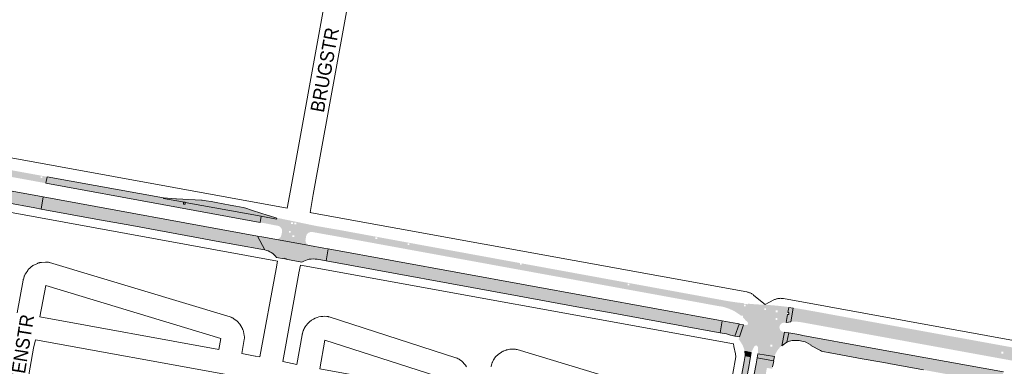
# Paper-space layout 'Layout1' of a CAD drawing. Header units: metres. Extents: x 123097 to 144122, y 392739 to 407589.
# Tile 267 of 510: x 131886 to 132438, y 398573 to 398767. Entities that reach past the tile are written whole.
import ezdxf
from ezdxf.enums import TextEntityAlignment as Align

# ---------------------------------------------------------------- set-up
doc = ezdxf.new("R2010")
doc.units = ezdxf.units.M
doc.header["$MEASUREMENT"] = 0
for name, color, linetype, lineweight in [('gs-anno-wegen algemeen tekst', 7, 'Continuous', 0), ('gs-knt-hoofdweg', 7, 'Continuous', 0), ('gs-knt-wegen algemeen', 7, 'Continuous', 0), ('ir-ARC-asfalt-hoofdwegen-te inspecteren', 5, 'Continuous', 0)]:
    doc.layers.add(name, color=color, linetype=linetype, lineweight=lineweight)
doc.styles.add('Style-Arial', font='arial.ttf')

psp = doc.layouts.get("Layout1")

# ---------------------------------------------------------------- hatches: boundary and pattern name
at = {"layer": 'ir-ARC-asfalt-hoofdwegen-te inspecteren', "linetype": 'Continuous', "lineweight": 13}
h = psp.add_hatch(color=5, dxfattribs=at)
h.paths.add_polyline_path([(131900.903, 398675.912), (131888.808, 398678.129), (131815.798, 398691.414), (131725.321, 398707.809), (131725.989, 398711.55), (131727.255, 398711.318), (131764.761, 398704.444), (131889.567, 398681.731), (131901.566, 398679.545)])
h.paths.add_polyline_path([(131897.986, 398678.749), (131897.986, 398679.749), (131898.986, 398679.749), (131898.986, 398678.749)], flags=16)
h.paths.add_polyline_path([(131764.119, 398703.123), (131764.119, 398704.123), (131765.119, 398704.123), (131765.119, 398703.123)], flags=16)
at = {"layer": 'ir-ARC-asfalt-hoofdwegen-te inspecteren', "linetype": 'Continuous', "lineweight": 13, "extrusion": (0, 0, -1)}
for points in [[(-131899.498, 398668.213), (-131804.891, 398685.466), (-131724.039, 398700.282), (-131722.984, 398693.442), (-131731.722, 398691.842), (-131748.137, 398688.838), (-131802.735, 398678.885), (-131815.943, 398676.504), (-131838.04, 398672.489), (-131878.448, 398665.092), (-131894.651, 398662.145), (-131898.27, 398661.483)], [(-132021.541, 398657.393), (-132020.946, 398653.999), (-131966.109, 398663.958), (-131900.903, 398675.912), (-131901.566, 398679.545), (-131966.824, 398667.657), (-131966.811, 398667.353), (-131978.554, 398665.216), (-131977.924, 398665.216), (-131977.924, 398664.216), (-131978.924, 398664.216), (-131978.924, 398665.149)], [(-131966.811, 398667.353), (-131966.824, 398667.657), (-131973.675, 398667.223), (-131973.675, 398667.22), (-131974.049, 398667.199), (-131988.119, 398666.389), (-131988.118, 398666.384), (-131988.493, 398666.367), (-131989.65, 398666.316), (-131990.666, 398666.128), (-131993.459, 398665.618), (-131996.297, 398665.099), (-132004.1, 398663.67), (-132007.238, 398663.095), (-132011.334, 398662.345), (-132012.826, 398661.891), (-132016.144, 398660.846), (-132021.833, 398659.055), (-132024.266, 398658.289), (-132029.724, 398656.574), (-132029.721, 398656.562), (-132030.194, 398656.426), (-132030.05, 398655.844), (-132021.541, 398657.393), (-131978.924, 398665.149), (-131978.924, 398665.216), (-131978.554, 398665.216)], [(-132292.943, 398564.317), (-132292.88, 398563.947), (-132289.685, 398564.605), (-132290.13, 398567.021), (-132290.234, 398566.995), (-132291.927, 398576.107), (-132292.342, 398578.36), (-132292.526, 398579.351), (-132295.527, 398578.836), (-132295.363, 398577.837), (-132294.929, 398575.499), (-132294.719, 398574.28), (-132292.946, 398564.316)]]:
    psp.add_hatch(color=5, dxfattribs=at).paths.add_polyline_path(points, flags=0)
at = {"layer": 'ir-ARC-asfalt-hoofdwegen-te inspecteren', "linetype": 'Continuous', "lineweight": 13}
for points in [[(131899.498, 398668.213), (131898.27, 398661.483), (131928.986, 398655.865), (131949.114, 398652.205), (131989.346, 398644.794), (131996.292, 398643.535), (132021.333, 398638.998), (132023.499, 398638.589), (132019.461, 398646.335)], [(132279.598, 398598.927), (132058.984, 398639.174), (132057.807, 398632.423), (132166.064, 398612.699), (132200.387, 398606.46), (132216.631, 398603.523), (132235.749, 398600.03), (132267.164, 398594.331), (132278.589, 398592.235)], [(132317.044, 398602.533), (132317.044, 398603.533), (132316.487, 398603.533), (132316.997, 398606.313), (132319.462, 398605.928), (132318.096, 398598.354), (132316.788, 398598.207), (132315.479, 398598.042), (132316.303, 398602.533)]]:
    psp.add_hatch(color=5, dxfattribs=at).paths.add_polyline_path(points, flags=0)
h = psp.add_hatch(color=5, dxfattribs=at)
h.paths.add_polyline_path([(132030.444, 398656.364, 0.064259), (132031.885, 398656.232), (132051.699, 398652.123), (132051.925, 398652.076), (132051.925, 398652.071), (132052.663, 398651.943), (132058.89, 398650.859), (132061.409, 398650.425), (132060.483, 398646.777), (132058.135, 398647.17), (132050.231, 398648.607, 0.4090674), (132046.65, 398646.261), (132046.302, 398643.965, 0.3629856), (132048.519, 398641.058), (132048.512, 398641.002), (132029.237, 398644.531), (132029.237, 398644.533, 0.4077264), (132032.845, 398646.835), (132033.225, 398648.82, 0.4144617), (132030.537, 398652.132), (132023.302, 398653.538), (132020.946, 398653.999), (132021.541, 398657.393), (132030.05, 398655.844), (132030.194, 398656.426), (132030.441, 398656.354)])
h.paths.add_polyline_path([(132039.026, 398645.741), (132039.026, 398646.741), (132040.026, 398646.741), (132040.026, 398645.741)], flags=16)
h.paths.add_polyline_path([(132036.998, 398648.182), (132036.998, 398649.182), (132037.998, 398649.182), (132037.998, 398648.182)], flags=16)
h.paths.add_polyline_path([(132040.146, 398652.898), (132040.146, 398653.898), (132041.146, 398653.898), (132041.146, 398652.898)], flags=16)
h.paths.add_polyline_path([(132038.243, 398653.1), (132038.243, 398654.1), (132039.243, 398654.1), (132039.243, 398653.1)], flags=16)
for points in [[(132030.085, 398634.389, 0.1816268), (132023.499, 398638.589), (132019.468, 398646.321), (132021.845, 398645.887), (132029.237, 398644.533), (132029.237, 398644.531), (132048.512, 398641.002), (132048.519, 398641.058), (132056.613, 398639.586), (132058.978, 398639.158), (132057.807, 398632.423), (132052.828, 398633.346, 0.1973713), (132044.337, 398631.676), (132035.359, 398633.385), (132035.412, 398633.798), (132034.42, 398633.926), (132034.374, 398633.572)], [(132284.332, 398590.969, 0.038594), (132282.156, 398591.608), (132278.592, 398592.255), (132279.598, 398598.924), (132285.825, 398597.785), (132288.177, 398597.363), (132289.203, 398597.22), (132289.18, 398597.09), (132286.728, 398590.418), (132285.335, 398590.668)], [(132315.926, 398586.931, 0.0231269), (132313.168, 398585.015), (132314.559, 398592.646), (132317.035, 398592.19)], [(132265.18, 398373.011, 0.4092691), (132263.26, 398375.8), (132262.274, 398375.985), (132264.236, 398387.774), (132264.655, 398387.686), (132264.656, 398387.691), (132265.411, 398387.54, 0.4200899), (132268.12, 398389.38), (132268.149, 398389.54), (132281.558, 398462.896), (132281.689, 398463.598), (132281.686, 398463.598), (132284.01, 398476.31, 0.3861585), (132281.87, 398479.22), (132281.241, 398479.329), (132281.243, 398479.341), (132280.921, 398479.389), (132283.196, 398491.149), (132284.361, 398490.949, 0.4084122), (132287.11, 398493.2), (132287.277, 398494.112), (132287.281, 398494.111), (132287.413, 398494.849), (132287.412, 398494.849), (132290.83, 398513.551, 0.4105519), (132289.01, 398516.61), (132287.98, 398516.82), (132289.991, 398528.683), (132291.214, 398528.448, 0.1733107), (132292.725, 398528.746, 0.1113431), (132293.74, 398529.972), (132294.048, 398530.561), (132294.35, 398531.137, 0.0531389), (132294.585, 398531.874), (132294.663, 398532.674), (132294.676, 398533.447), (132294.614, 398533.945), (132293.464, 398538.903, -0.0653339), (132293.233, 398541.185), (132293.248, 398541.444), (132293.273, 398541.803), (132293.269, 398541.803), (132293.55, 398546.64), (132293.586, 398547.022), (132293.636, 398547.406), (132294.341, 398551.268), (132294.465, 398551.94), (132294.464, 398551.94), (132296.401, 398562.55), (132296.525, 398563.215), (132296.522, 398563.215), (132298.638, 398574.803), (132299.077, 398577.183), (132299.261, 398578.158), (132308.418, 398576.555), (132308.551, 398576.538), (132308.36, 398575.544), (132307.931, 398573.161), (132307.737, 398572.088), (132304.731, 398572.629), (132298.05, 398534.393), (132297.9, 398533.534), (132291.914, 398501.947), (132283.562, 398455.79), (132279.983, 398436.552), (132273.645, 398401.804), (132267.605, 398369.144), (132265.293, 398356.17), (132262.385, 398340.287), (132260.353, 398328.935, 0.0734703), (132260.426, 398321.217), (132259.509, 398321.987), (132257.807, 398323.152), (132255.62, 398324.384), (132254.847, 398324.77, 0.4023947), (132256.57, 398325.999), (132257.124, 398328.898), (132257.129, 398328.897), (132257.271, 398329.633), (132257.265, 398329.634), (132257.31, 398329.87), (132257.82, 398332.56), (132265.142, 398372.799)]]:
    psp.add_hatch(color=5, dxfattribs=at).paths.add_polyline_path(points)
h = psp.add_hatch(color=5, dxfattribs=at)
h.paths.add_polyline_path([(132278.41, 398610.771, 0.0145465), (132288.292, 398609.162), (132290.691, 398608.887), (132291.756, 398608.796), (132291.727, 398608.47), (132290.321, 398601.783), (132290.233, 398601.702), (132289.525, 398602.329), (132289.344, 398602.457), (132287.197, 398603.91, 0.0863646), (132278.747, 398607.035), (132277.726, 398607.153), (132103.43, 398638.932), (132060.483, 398646.777), (132061.409, 398650.425), (132063.835, 398650.006), (132064.894, 398649.823), (132104.139, 398642.624), (132114.069, 398640.809), (132115.148, 398640.612), (132166.391, 398631.246), (132166.391, 398630.363), (132167.391, 398630.363), (132167.391, 398631.063)])
h.paths.add_polyline_path([(132226.674, 398618.8), (132226.674, 398619.8), (132227.674, 398619.8), (132227.674, 398618.8)], flags=16)
h.paths.add_polyline_path([(132103.526, 398641.268), (132103.526, 398642.268), (132104.526, 398642.268), (132104.526, 398641.268)], flags=16)
h.paths.add_polyline_path([(132085.495, 398644.62), (132085.495, 398645.62), (132086.495, 398645.62), (132086.495, 398644.62)], flags=16)
at = {"layer": 'ir-ARC-asfalt-hoofdwegen-te inspecteren', "linetype": 'Continuous', "lineweight": 13, "extrusion": (0, 0, -1)}
h = psp.add_hatch(color=5, dxfattribs=at)
h.paths.add_polyline_path([(-132292.357, 398599.813), (-132294.173, 398608.201), (-132291.727, 398608.47), (-132290.321, 398601.783), (-132290.387, 398601.719), (-132291.253, 398601.719), (-132291.253, 398600.881)])
h.paths.add_polyline_path([(-132292.894, 398606.959), (-132292.894, 398607.959), (-132291.894, 398607.959), (-132291.894, 398606.959)], flags=16)
h = psp.add_hatch(color=5, dxfattribs=at)
h.paths.add_polyline_path([(-132316.041, 398606.74), (-132317.032, 398606.629), (-132316.997, 398606.313), (-132316.487, 398603.533), (-132316.044, 398603.533), (-132316.044, 398602.533), (-132316.303, 398602.533), (-132315.479, 398598.042), (-132314.191, 398597.871, -0.7907686), (-132313.349, 398592.844), (-132313.349, 398592.806), (-132291.667, 398596.642), (-132291.684, 398596.73), (-132293.056, 398596.492, -0.6790284), (-132294.003, 398598.081), (-132292.454, 398599.548), (-132292.519, 398599.656), (-132292.357, 398599.813), (-132294.173, 398608.201), (-132294.193, 398608.52, -0.011876), (-132302.271, 398607.938), (-132303.265, 398607.901), (-132305.057, 398607.808), (-132306.039, 398607.744, 0.0117694), (-132313.879, 398607.009), (-132314.184, 398606.97), (-132314.184, 398606.972, 0.0027964)])
h.paths.add_polyline_path([(-132310.544, 398599.479), (-132310.544, 398600.479), (-132309.544, 398600.479), (-132309.544, 398599.479)], flags=16)
h.paths.add_polyline_path([(-132310.728, 398603.76), (-132310.728, 398604.76), (-132309.728, 398604.76), (-132309.728, 398603.76)], flags=16)
h.paths.add_polyline_path([(-132304.266, 398604.959), (-132304.266, 398605.959), (-132303.266, 398605.959), (-132303.266, 398604.959)], flags=16)
at = {"layer": 'ir-ARC-asfalt-hoofdwegen-te inspecteren', "linetype": 'Continuous', "lineweight": 13}
h = psp.add_hatch(color=5, dxfattribs=at)
h.paths.add_polyline_path([(132322.558, 398598.317, 0.0495334), (132318.096, 398598.354), (132319.462, 398605.928), (132319.519, 398606.229), (132325.103, 398605.305), (132327.463, 398604.877), (132331.627, 398604.137), (132331.996, 398604.069), (132331.996, 398604.07), (132350.561, 398600.688), (132406.058, 398590.612), (132474.134, 398578.276), (132478.227, 398577.523), (132476.919, 398570.337), (132465.622, 398572.392), (132433.882, 398578.154), (132369.671, 398589.855), (132326.13, 398597.749), (132323.787, 398598.159)])
h.paths.add_polyline_path([(132466.066, 398575.881), (132466.066, 398576.881), (132467.066, 398576.881), (132467.066, 398575.881)], flags=16)
h.paths.add_polyline_path([(132436.076, 398580.614), (132436.076, 398581.614), (132437.076, 398581.614), (132437.076, 398580.614)], flags=16)
h = psp.add_hatch(color=5, dxfattribs=at)
h.paths.add_polyline_path([(132312.036, 398584.111, 0.1096439), (132309.128, 398579.453), (132309.122, 398579.427), (132308.998, 398578.923), (132299.705, 398580.523), (132299.735, 398580.715), (132299.666, 398584.206, 0.7335681), (132297.692, 398584.62), (132296.003, 398581.397), (132295.959, 398581.199), (132292.293, 398581.915, 0.1239699), (132288.881, 398588.602), (132291.667, 398596.642), (132313.349, 398592.806), (132313.349, 398592.844), (132314.559, 398592.646), (132313.168, 398585.015), (132312.643, 398584.605), (132312.126, 398584.185), (132312.079, 398584.151)])
h.paths.add_polyline_path([(132306.716, 398584.509), (132306.716, 398585.509), (132307.716, 398585.509), (132307.716, 398584.509)], flags=16)
at = {"layer": 'ir-ARC-asfalt-hoofdwegen-te inspecteren', "linetype": 'Continuous', "lineweight": 13, "extrusion": (0, 0, -1)}
for points in [[(-132336.091, 398581.731, 0.0601799), (-132334.659, 398582.278), (-132329.415, 398585.212), (-132329.485, 398585.358), (-132326.908, 398586.773), (-132326.111, 398587.137), (-132324.316, 398587.585), (-132322.849, 398587.884), (-132321.781, 398588.008, -0.123154), (-132315.926, 398586.931), (-132317.035, 398592.19), (-132322.535, 398591.186), (-132324.902, 398590.765), (-132361.681, 398584.042), (-132437.157, 398570.3), (-132435.927, 398563.57), (-132431.521, 398564.375), (-132431.521, 398564.375), (-132431.152, 398564.442), (-132410.406, 398568.215), (-132410.407, 398568.221), (-132409.669, 398568.355), (-132409.668, 398568.349), (-132393.213, 398571.342), (-132393.214, 398571.349), (-132392.476, 398571.483), (-132392.475, 398571.477), (-132373.028, 398575.013), (-132373.029, 398575.017), (-132372.291, 398575.151), (-132372.29, 398575.148), (-132360.396, 398577.311), (-132358.117, 398577.725), (-132340.252, 398580.979), (-132339.883, 398581.046), (-132339.883, 398581.046)], [(-132292.293, 398581.915), (-132295.959, 398581.199), (-132295.527, 398578.836), (-132292.526, 398579.351, -0.0917467)]]:
    psp.add_hatch(color=5, dxfattribs=at).paths.add_polyline_path(points)

# ---------------------------------------------------------------- linework, layer by layer
at = {"layer": 'gs-knt-hoofdweg', "color": 7, "linetype": 'Continuous', "flags": 128}
for points in [[(131713.423, 398720.561), (131713.713, 398720.542), (131714.08, 398720.501), (131714.446, 398720.443), (132036.069, 398661.88)], [(132030.637, 398632.388), (131708.858, 398690.98), (131708.489, 398691.056), (131708.124, 398691.149), (131708.05, 398691.172)], [(132048.87, 398659.499), (132048.978, 398659.493), (132049.366, 398659.451), (132049.752, 398659.391), (132293.568, 398615.063), (132293.932, 398614.988), (132294.293, 398614.896), (132294.649, 398614.787), (132295, 398614.662), (132295.345, 398614.521), (132295.682, 398614.364), (132296.012, 398614.191), (132296.334, 398614.003), (132296.646, 398613.801), (132296.949, 398613.584), (132297.241, 398613.354), (132300.243, 398610.87), (132303.695, 398608.014), (132308.69, 398610.609), (132309.029, 398610.775), (132309.374, 398610.924), (132309.727, 398611.058), (132310.085, 398611.174), (132310.448, 398611.274), (132310.816, 398611.356), (132311.187, 398611.421), (132311.561, 398611.469), (132311.937, 398611.499), (132312.313, 398611.511), (132312.69, 398611.505), (132313.066, 398611.482), (132313.441, 398611.441), (132313.813, 398611.382), (132313.958, 398611.356), (132517.477, 398574.356)], [(132285.959, 398585.966), (132043.446, 398630.058)]]:
    psp.add_lwpolyline(points, dxfattribs=at)
at = {"layer": 'gs-knt-wegen algemeen', "color": 7, "linetype": 'Continuous', "flags": 128}
for points in [[(132036.069, 398661.88), (132037.894, 398671.919), (132076.737, 398885.557), (132095.153, 398988.265), (132095.204, 398988.521), (132095.266, 398988.775), (132095.635, 398990.175), (132095.704, 398990.419), (132095.783, 398990.659), (132095.871, 398990.896), (132095.968, 398991.13), (132096.506, 398992.357), (132096.629, 398992.621), (132096.763, 398992.879), (132096.909, 398993.13), (132097.023, 398993.309)], [(132111.42, 398988.705), (132109.983, 398988.049), (132109.53, 398987.842), (132108.712, 398987.238), (132108.137, 398986.46), (132108.096, 398986.366), (132107.923, 398985.71), (132089.551, 398883.251), (132089.548, 398883.236), (132050.704, 398669.589), (132048.87, 398659.499)], [(131884.823, 398603.448), (131888.172, 398621.615), (131888.22, 398621.849), (131888.276, 398622.082), (131888.34, 398622.312), (131888.72, 398623.574), (131888.819, 398623.875), (131888.933, 398624.172), (131889.06, 398624.462), (131889.202, 398624.746), (131889.357, 398625.022), (131889.526, 398625.291), (131890.729, 398627.108), (131890.899, 398627.352), (131891.08, 398627.589), (131891.271, 398627.816), (131891.473, 398628.035), (131891.684, 398628.244), (131891.905, 398628.444), (131892.734, 398629.159), (131892.963, 398629.347), (131893.201, 398629.526), (131893.446, 398629.693), (131893.699, 398629.848), (131893.959, 398629.992), (131894.225, 398630.125), (131896.198, 398631.049), (131896.47, 398631.168), (131896.747, 398631.276), (131897.029, 398631.37), (131897.315, 398631.452), (131897.605, 398631.521), (131897.897, 398631.576), (131898.191, 398631.618), (131898.487, 398631.646), (131900.661, 398631.804), (131900.958, 398631.819), (131901.255, 398631.82), (131901.552, 398631.807), (131901.847, 398631.782), (131902.142, 398631.742), (131902.434, 398631.69), (131902.724, 398631.624), (131903.01, 398631.545), (132004.177, 398601.079), (132004.454, 398600.99), (132004.726, 398600.887), (132004.993, 398600.773), (132005.255, 398600.647), (132005.511, 398600.509), (132005.76, 398600.36), (132006.003, 398600.2), (132006.238, 398600.03), (132007.975, 398598.71), (132008.207, 398598.526), (132008.43, 398598.33), (132008.644, 398598.125), (132008.849, 398597.91), (132009.044, 398597.686), (132009.228, 398597.454), (132009.402, 398597.213), (132009.564, 398596.965), (132010.715, 398595.114), (132010.866, 398594.858), (132011.006, 398594.595), (132011.133, 398594.327), (132011.248, 398594.053), (132011.35, 398593.774), (132011.439, 398593.49), (132011.515, 398593.203), (132011.578, 398592.913), (132011.993, 398590.772), (132012.041, 398590.484), (132012.078, 398590.195), (132012.101, 398589.903), (132012.111, 398589.611), (132012.107, 398589.319), (132012.091, 398589.028), (132012.062, 398588.737), (132012.019, 398588.448), (132010.687, 398580.589), (132018.184, 398579.221), (132018.27, 398579.205), (132020.805, 398578.707)], [(132020.805, 398578.707), (132029.861, 398627.959), (132030.637, 398632.388)], [(132043.446, 398630.058), (132042.682, 398625.687), (132042.672, 398625.632), (132033.573, 398576.153)], [(131897.633, 398601.12), (131997.876, 398582.92), (131998.918, 398589.066), (131900.855, 398618.596), (131897.633, 398601.12)], [(132033.573, 398576.153), (132041.474, 398574.543), (132044.476, 398591.178), (132044.529, 398591.437), (132044.591, 398591.693), (132044.664, 398591.947), (132045.094, 398593.336), (132045.182, 398593.599), (132045.28, 398593.857), (132045.389, 398594.111), (132045.509, 398594.36), (132045.64, 398594.604), (132046.177, 398595.558), (132046.329, 398595.814), (132046.492, 398596.062), (132046.666, 398596.303), (132046.851, 398596.536), (132047.047, 398596.76), (132047.253, 398596.974), (132048.796, 398598.513), (132049.023, 398598.729), (132049.261, 398598.934), (132049.508, 398599.127), (132049.764, 398599.309), (132050.725, 398599.894), (132051.734, 398600.391), (132052.784, 398600.798), (132053.865, 398601.109), (132054.97, 398601.323), (132056.09, 398601.438), (132057.215, 398601.454), (132058.337, 398601.37), (132058.646, 398601.325), (132058.953, 398601.265), (132059.257, 398601.191), (132059.556, 398601.103), (132130.532, 398578.251), (132130.773, 398578.168), (132131.01, 398578.076), (132131.243, 398577.975), (132131.825, 398577.709), (132132.086, 398577.583), (132132.34, 398577.445), (132132.589, 398577.296), (132132.83, 398577.137), (132133.706, 398576.471), (132134.522, 398575.733), (132135.271, 398574.928), (132135.948, 398574.062), (132136.549, 398573.14)], [(131895.025, 398588.361), (131893.977, 398583.713), (131885.748, 398536.9)], [(132018.46, 398565.899), (132015.805, 398566.42), (132002.029, 398568.933), (131895.025, 398588.361)], [(132054.26, 398572.08), (132123.965, 398559.455), (132125.144, 398566.307), (132057.168, 398588.193), (132054.26, 398572.08)], [(132150.153, 398573.331), (132150.215, 398573.553), (132150.595, 398574.818), (132150.681, 398575.084), (132150.779, 398575.346), (132150.888, 398575.604), (132151.007, 398575.856), (132151.461, 398576.764), (132151.598, 398577.023), (132151.746, 398577.276), (132151.906, 398577.521), (132152.076, 398577.759), (132152.257, 398577.989), (132153.005, 398578.899), (132153.19, 398579.113), (132153.384, 398579.32), (132153.587, 398579.518), (132153.798, 398579.707), (132154.017, 398579.886), (132154.243, 398580.056), (132156.016, 398581.324), (132156.261, 398581.492), (132156.515, 398581.648), (132156.775, 398581.792), (132157.041, 398581.925), (132157.313, 398582.045), (132157.591, 398582.152), (132158.62, 398582.524), (132158.899, 398582.618), (132159.182, 398582.699), (132159.468, 398582.767), (132159.757, 398582.823), (132160.737, 398582.987), (132161.01, 398583.026), (132161.286, 398583.055), (132161.562, 398583.071), (132161.839, 398583.076), (132163.034, 398583.071), (132163.346, 398583.062), (132163.658, 398583.038), (132163.968, 398583), (132164.275, 398582.946), (132164.58, 398582.878), (132164.881, 398582.795), (132254.886, 398555.739)]]:
    psp.add_lwpolyline(points, dxfattribs=at)
psp.add_lwpolyline([(132263.409, 398533.972), (132282.797, 398530.429), (132288.717, 398529.347), (132288.899, 398530.335), (132278.879, 398532.17, -0.3714971), (132278.871, 398532.181), (132287.409, 398578.812), (132287.124, 398580.505), (132286.244, 398584.629), (132285.959, 398585.966)], format="xyb", dxfattribs=at)
at = {"layer": 'ir-ARC-asfalt-hoofdwegen-te inspecteren', "color": 5, "linetype": 'Continuous', "lineweight": 13, "flags": 128}
for points in [[(131899.498, 398668.213), (131804.891, 398685.466), (131724.039, 398700.282), (131722.984, 398693.442), (131731.722, 398691.842), (131748.137, 398688.838), (131802.735, 398678.885), (131815.943, 398676.504), (131838.04, 398672.489), (131878.448, 398665.092), (131894.651, 398662.145), (131898.27, 398661.483)], [(131899.498, 398668.213), (131898.27, 398661.483), (131928.986, 398655.865), (131949.114, 398652.205), (131989.346, 398644.794), (131996.292, 398643.535), (132021.333, 398638.998), (132023.499, 398638.589), (132019.461, 398646.335)], [(132279.598, 398598.927), (132058.984, 398639.174), (132057.807, 398632.423), (132166.064, 398612.699), (132200.387, 398606.46), (132216.631, 398603.523), (132235.749, 398600.03), (132267.164, 398594.331), (132278.589, 398592.235)]]:
    psp.add_lwpolyline(points, close=True, dxfattribs=at)
at = {"layer": 'ir-ARC-asfalt-hoofdwegen-te inspecteren', "color": 5, "linetype": 'Continuous', "lineweight": 13}
for points in [[(132021.541, 398657.393), (132020.946, 398653.999), (131966.109, 398663.958), (131900.903, 398675.912), (131901.566, 398679.545), (131966.824, 398667.657), (131966.811, 398667.353), (131978.554, 398665.216), (131977.924, 398665.216), (131977.924, 398664.216), (131978.924, 398664.216), (131978.924, 398665.149)], [(131966.811, 398667.353), (131966.824, 398667.657), (131973.675, 398667.223), (131973.675, 398667.22), (131974.049, 398667.199), (131988.119, 398666.389), (131988.118, 398666.384), (131988.493, 398666.367), (131989.65, 398666.316), (131990.666, 398666.128), (131993.459, 398665.618), (131996.297, 398665.099), (132004.1, 398663.67), (132007.238, 398663.095), (132011.334, 398662.345), (132012.826, 398661.891), (132016.144, 398660.846), (132021.833, 398659.055), (132024.266, 398658.289), (132029.724, 398656.574), (132029.721, 398656.562), (132030.194, 398656.426), (132030.05, 398655.844), (132021.541, 398657.393), (131978.924, 398665.149), (131978.924, 398665.216), (131978.554, 398665.216)], [(132317.044, 398602.533), (132317.044, 398603.533), (132316.487, 398603.533), (132316.997, 398606.313), (132319.462, 398605.928), (132318.096, 398598.354), (132316.788, 398598.207), (132315.479, 398598.042), (132316.303, 398602.533)], [(132289.18, 398597.09), (132291.667, 398596.642), (132289.347, 398589.947), (132286.728, 398590.418)], [(132299.705, 398580.523), (132308.998, 398578.923), (132308.418, 398576.555), (132299.261, 398578.158)], [(132292.943, 398564.317), (132292.88, 398563.947), (132289.685, 398564.605), (132290.13, 398567.021), (132290.234, 398566.995), (132291.927, 398576.107), (132292.342, 398578.36), (132292.526, 398579.351), (132295.527, 398578.836), (132295.363, 398577.837), (132294.929, 398575.499), (132294.719, 398574.28), (132292.946, 398564.316)]]:
    psp.add_lwpolyline(points, close=True, dxfattribs=at)
for points in [[(132030.085, 398634.389, 0.1816268), (132023.499, 398638.589), (132019.468, 398646.321), (132021.845, 398645.887), (132029.237, 398644.533), (132029.237, 398644.531), (132048.512, 398641.002), (132048.519, 398641.058), (132056.613, 398639.586), (132058.978, 398639.158), (132057.807, 398632.423), (132052.828, 398633.346, 0.1973713), (132044.337, 398631.676), (132035.359, 398633.385), (132035.412, 398633.798), (132034.42, 398633.926), (132034.374, 398633.572)], [(132284.332, 398590.969, 0.038594), (132282.156, 398591.608), (132278.592, 398592.255), (132279.598, 398598.924), (132285.825, 398597.785), (132288.177, 398597.363), (132289.203, 398597.22), (132289.18, 398597.09), (132286.728, 398590.418), (132285.335, 398590.668)], [(132315.926, 398586.931, 0.0231269), (132313.168, 398585.015), (132314.559, 398592.646), (132317.035, 398592.19)], [(132292.293, 398581.915), (132295.959, 398581.199), (132295.527, 398578.836), (132292.526, 398579.351, 0.0917467)]]:
    psp.add_lwpolyline(points, format="xyb", close=True, dxfattribs=at)
psp.add_lwpolyline([(132392.475, 398571.477), (132373.028, 398575.013), (132373.029, 398575.017), (132372.291, 398575.151), (132372.29, 398575.148), (132360.396, 398577.311), (132358.117, 398577.725), (132340.252, 398580.979), (132339.883, 398581.046), (132339.883, 398581.046), (132336.091, 398581.731, -0.0601799), (132334.659, 398582.278), (132329.415, 398585.212), (132329.485, 398585.358), (132326.908, 398586.773), (132326.111, 398587.137), (132324.316, 398587.585), (132322.849, 398587.884), (132321.781, 398588.008, 0.123154), (132315.926, 398586.931), (132317.035, 398592.19), (132322.535, 398591.186), (132324.902, 398590.765), (132361.681, 398584.042), (132437.157, 398570.3)], format="xyb", dxfattribs=at)
psp.add_lwpolyline([(132296.522, 398563.215), (132298.638, 398574.803), (132299.077, 398577.183), (132299.261, 398578.158), (132308.418, 398576.555), (132308.551, 398576.538), (132308.36, 398575.544), (132307.931, 398573.161)], dxfattribs=at)
for points in [[(132289.18, 398597.09), (132291.667, 398596.642), (132286.728, 398590.418), (132289.347, 398589.947)], [(132299.705, 398580.523), (132308.998, 398578.923), (132299.261, 398578.158), (132308.418, 398576.555)]]:
    psp.add_solid(points, dxfattribs=at)

# ---------------------------------------------------------------- texts
at = {"layer": 'gs-anno-wegen algemeen tekst', "color": 7, "style": 'Style-Arial', "width": 0.909091}
for s, rotation, p in [('BRUGSTR', 79.63515, (132057.059, 398739.327)), ('URSULINENSTR', 80.95949, (131884.627, 398564.816))]:
    psp.add_text(s, height=7.7, rotation=rotation, dxfattribs=at).set_placement(p, align=Align.MIDDLE_CENTER)

doc.saveas('drawing.dxf')
